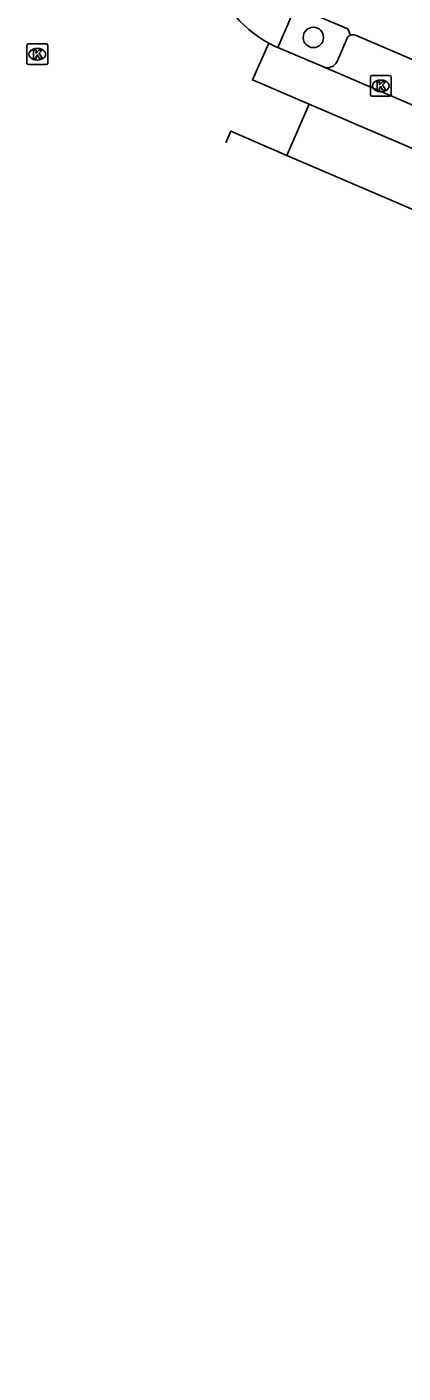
# Model space of a CAD drawing. Extents: x 161771 to 163125, y 382479 to 383177.
# Drawn here: x 162201.8 to 162219.9, y 382570.3 to 382635.1 of the extents above; entities that cross this region are included whole.
import ezdxf

# ---------------------------------------------------------------- set-up
doc = ezdxf.new("R2010")
doc.units = 0
for name, color, linetype in [('IMGEO_Boom', 7, 'Continuous'), ('IMGEO_Kolk', 7, 'Continuous'), ('IMGEO_Parkeervlak_open', 7, 'Continuous'), ('IMGEO_Rijbaan_lokaal_gesloten', 7, 'Continuous'), ('IMGEO_Rijbaan_lokaal_open', 7, 'Continuous'), ('IMGEO_Voetpad_open', 7, 'Continuous')]:
    doc.layers.add(name, color=color, linetype=linetype)

msp = doc.modelspace()

# ---------------------------------------------------------------- linework, layer by layer
at = {"layer": 'IMGEO_Boom'}
msp.add_circle((162215.593, 382634.573), 0.489, dxfattribs=at)
at = {"layer": 'IMGEO_Kolk'}
for p, q in [((162201.806, 382633.338), (162201.806, 382634.19)), ((162201.881, 382634.264), (162202.733, 382634.264)), ((162202.294, 382634.044), (162202.319, 382634.044)), ((162202.807, 382634.19), (162202.807, 382633.338)), ((162202.733, 382633.264), (162201.881, 382633.264)), ((162202.317, 382633.484), (162202.292, 382633.484)), ((162218.336, 382631.816), (162218.336, 382632.668)), ((162218.411, 382632.742), (162219.263, 382632.742)), ((162218.824, 382632.522), (162218.849, 382632.522)), ((162219.337, 382632.668), (162219.337, 382631.816)), ((162218.847, 382631.962), (162218.822, 382631.962)), ((162219.263, 382631.742), (162218.411, 382631.742))]:
    msp.add_line(p, q, dxfattribs=at)
for points in [[(162201.806, 382633.338), (162201.806, 382634.19)], [(162201.881, 382634.264), (162202.733, 382634.264)], [(162202.127, 382633.964), (162202.25, 382633.964), (162202.25, 382633.813), (162202.38, 382633.964), (162202.544, 382633.964), (162202.398, 382633.813), (162202.551, 382633.564), (162202.399, 382633.564), (162202.314, 382633.728), (162202.25, 382633.661), (162202.25, 382633.564), (162202.127, 382633.564), (162202.127, 382633.964)], [(162202.807, 382634.19), (162202.807, 382633.338)], [(162202.733, 382633.264), (162201.881, 382633.264)], [(162218.336, 382631.816), (162218.336, 382632.668)], [(162218.411, 382632.742), (162219.263, 382632.742)], [(162219.337, 382632.668), (162219.337, 382631.816)], [(162218.657, 382632.442), (162218.78, 382632.442), (162218.78, 382632.291), (162218.91, 382632.442), (162219.074, 382632.442), (162218.928, 382632.291), (162219.081, 382632.042), (162218.929, 382632.042), (162218.844, 382632.206), (162218.78, 382632.139), (162218.78, 382632.042), (162218.657, 382632.042), (162218.657, 382632.442)], [(162219.263, 382631.742), (162218.411, 382631.742)]]:
    msp.add_lwpolyline(points, dxfattribs=at)
for centre, start, end in [((162201.883, 382634.188), 91.55205, 178.44795), ((162201.883, 382634.188), 91.55205, 178.44795), ((162202.731, 382634.188), 1.55205, 88.44795), ((162202.731, 382634.188), 1.55205, 88.44795), ((162201.883, 382633.34), 181.55205, 268.44795), ((162201.883, 382633.34), 181.55205, 268.44795), ((162202.731, 382633.34), 271.55205, 358.44795), ((162202.731, 382633.34), 271.55205, 358.44795), ((162218.413, 382632.666), 91.55205, 178.44795), ((162218.413, 382632.666), 91.55205, 178.44795), ((162219.261, 382632.666), 1.55205, 88.44795), ((162219.261, 382632.666), 1.55205, 88.44795), ((162218.413, 382631.818), 181.55205, 268.44795), ((162218.413, 382631.818), 181.55205, 268.44795), ((162219.261, 382631.818), 271.55205, 358.44795), ((162219.261, 382631.818), 271.55205, 358.44795)]:
    msp.add_arc(centre, 0.0765, start, end, dxfattribs=at)
for centre, major_axis, ratio, start_param, end_param in [((162202.293, 382633.764), (-0.387, 0.002), 0.722429, 4.712389, 7.853982), ((162202.318, 382633.764), (-0.39, 0.002), 0.717154, 1.570796, 4.712389), ((162218.823, 382632.242), (-0.387, 0.002), 0.722429, 4.712389, 7.853982), ((162218.848, 382632.242), (-0.39, 0.002), 0.717154, 1.570796, 4.712389)]:
    msp.add_ellipse(centre, major_axis=major_axis, ratio=ratio, start_param=start_param, end_param=end_param, dxfattribs=at)
at = {"layer": 'IMGEO_Parkeervlak_open'}
msp.add_lwpolyline([(162217.213, 382634.529), (162216.732, 382633.411)], dxfattribs=at)
for centre, radius, start, end in [((162217.484, 382634.405), 0.298, 110.38766, 155.34382), ((162216.27, 382633.627), 0.51, 247.82217, 334.93229)]:
    msp.add_arc(centre, radius, start, end, dxfattribs=at)
at = {"layer": 'IMGEO_Rijbaan_lokaal_gesloten'}
for points in [[(162215.386, 382631.365), (162212.669, 382632.531), (162213.456, 382634.294)], [(162213.456, 382634.294), (162213.759, 382634.137), (162213.877, 382634.092)], [(162216.078, 382633.155), (162213.877, 382634.092)], [(162238.267, 382623.636), (162216.078, 382633.155)], [(162370.099, 382570.33), (162336, 382581.86), (162312.157, 382590.208), (162289.771, 382599.475), (162259.358, 382612.5), (162215.386, 382631.365)], [(162214.321, 382628.899), (162211.626, 382630.07), (162211.378, 382629.505)], [(162214.321, 382628.899), (162236.735, 382619.285), (162284.329, 382598.88)]]:
    msp.add_lwpolyline(points, dxfattribs=at)
at = {"layer": 'IMGEO_Rijbaan_lokaal_open'}
msp.add_lwpolyline([(162215.386, 382631.365), (162214.321, 382628.899)], dxfattribs=at)
msp.add_arc((162216.334, 382639.506), 5.954, 150.78953, 241.09567, dxfattribs=at)
at = {"layer": 'IMGEO_Voetpad_open'}
for points in [[(162213.877, 382634.092), (162214.74, 382636.051), (162217.245, 382634.989), (162217.38, 382634.684)], [(162217.614, 382634.676), (162238.314, 382625.809)]]:
    msp.add_lwpolyline(points, dxfattribs=at)
msp.add_arc((162217.488, 382634.407), 0.297, 64.85177, 111.23209, dxfattribs=at)

doc.saveas('drawing.dxf')
